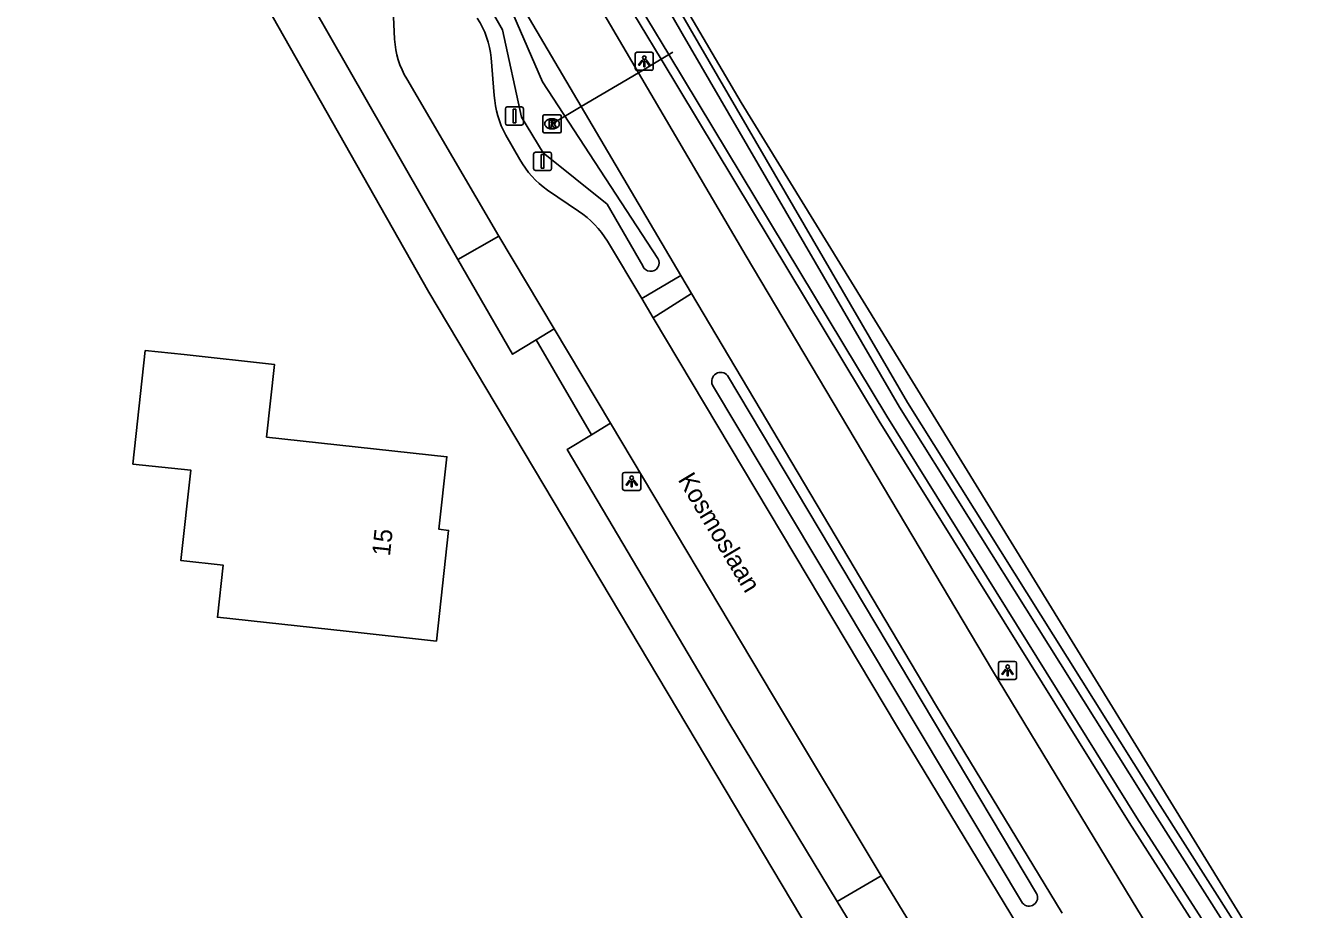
# Model space of a CAD drawing. Extents: x 162398 to 163643, y 386453 to 387397.
# Drawn here: x 163079.8 to 163149.8, y 386861.7 to 386910.4 of the extents above; entities that cross this region are included whole.
import ezdxf

# ---------------------------------------------------------------- set-up
doc = ezdxf.new("R2010")
doc.units = 0
for name, color, linetype in [('IMGEO_Afsluitpaal', 7, 'Continuous'), ('IMGEO_Berm_groen', 7, 'Continuous'), ('IMGEO_Duiker', 7, 'Continuous'), ('IMGEO_Fietspad_gesloten', 7, 'Continuous'), ('IMGEO_Fietspad_halfverhard', 7, 'Continuous'), ('IMGEO_Grasland_agrarisch', 7, 'Continuous'), ('IMGEO_Greppel_droge_sloot', 7, 'Continuous'), ('IMGEO_Hek', 7, 'Continuous'), ('IMGEO_Lichtpunt', 7, 'Continuous'), ('IMGEO_Openbare_ruimte_label', 7, 'Continuous'), ('IMGEO_Pand', 7, 'Continuous'), ('IMGEO_Pand_nummerreeks', 7, 'Continuous'), ('IMGEO_Parkeervlak_halfverhard', 7, 'Continuous'), ('IMGEO_Rijbaan_lokaal_gesloten', 7, 'Continuous'), ('IMGEO_Rijbaan_lokaal_open', 7, 'Continuous'), ('IMGEO_Rioolput', 7, 'Continuous'), ('IMGEO_Voetpad_open', 7, 'Continuous')]:
    doc.layers.add(name, color=color, linetype=linetype)

msp = doc.modelspace()

# ---------------------------------------------------------------- linework, layer by layer
at = {"layer": 'IMGEO_Afsluitpaal'}
for p, q in [((163106.225, 386905.008), (163106.225, 386905.808)), ((163106.225, 386905.808), (163106.225, 386905.008)), ((163106.325, 386905.908), (163107.115, 386905.908)), ((163107.115, 386905.908), (163106.325, 386905.908)), ((163107.215, 386905.808), (163107.215, 386905.008)), ((163107.215, 386905.008), (163107.215, 386905.808)), ((163107.115, 386904.908), (163106.325, 386904.908)), ((163106.325, 386904.908), (163107.115, 386904.908)), ((163107.777, 386902.512), (163107.777, 386903.312)), ((163107.777, 386903.312), (163107.777, 386902.512)), ((163107.877, 386903.412), (163108.667, 386903.412)), ((163108.667, 386903.412), (163107.877, 386903.412)), ((163108.767, 386903.312), (163108.767, 386902.512)), ((163108.767, 386902.512), (163108.767, 386903.312)), ((163108.667, 386902.412), (163107.877, 386902.412)), ((163107.877, 386902.412), (163108.667, 386902.412))]:
    msp.add_line(p, q, dxfattribs=at)
for points in [[(163106.645, 386905.783), (163106.795, 386905.783), (163106.795, 386905.033), (163106.645, 386905.033), (163106.645, 386905.783)], [(163108.197, 386903.287), (163108.347, 386903.287), (163108.347, 386902.537), (163108.197, 386902.537), (163108.197, 386903.287)]]:
    msp.add_lwpolyline(points, dxfattribs=at)
for centre, start, end in [((163106.325, 386905.808), 90, 180), ((163106.325, 386905.808), 90, 180), ((163107.115, 386905.808), 0, 90), ((163107.115, 386905.808), 360, 90), ((163106.325, 386905.008), 180, 270), ((163106.325, 386905.008), 180, 270), ((163107.115, 386905.008), 270, 0), ((163107.115, 386905.008), 270, 0), ((163107.877, 386903.312), 90, 180), ((163107.877, 386903.312), 90, 180), ((163108.667, 386903.312), 0, 90), ((163108.667, 386903.312), 360, 90), ((163107.877, 386902.512), 180, 270), ((163107.877, 386902.512), 180, 270), ((163108.667, 386902.512), 270, 0), ((163108.667, 386902.512), 270, 0)]:
    msp.add_arc(centre, 0.1, start, end, dxfattribs=at)
at = {"layer": 'IMGEO_Berm_groen'}
msp.add_lwpolyline([(163089.008, 386953.161), (163092.32, 386947.094), (163093.973, 386944.513), (163096.88, 386939.306), (163112.488, 386912.383), (163114.805, 386908.538), (163126.817, 386888.603), (163140.584, 386866.478), (163145.801, 386858.335), (163153.066, 386846.995), (163159.466, 386836.49), (163160.448, 386836.704), (163160.934, 386837.244), (163157.726, 386842.718)], dxfattribs=at)
at = {"layer": 'IMGEO_Duiker'}
msp.add_lwpolyline([(163108.792, 386904.978), (163110.406, 386905.934), (163113.552, 386907.796), (163114.805, 386908.538), (163115.453, 386908.922)], dxfattribs=at)
at = {"layer": 'IMGEO_Fietspad_gesloten'}
for points in [[(163155.065, 386838.871), (163143.895, 386857.051), (163141.068, 386861.652), (163133.047, 386874.854), (163119.49, 386897.68), (163113.552, 386907.796), (163109.912, 386913.996), (163103.715, 386924.646), (163091.713, 386945.359), (163090.045, 386948.352), (163089.035, 386950.226), (163088.644, 386950.931), (163088.198, 386951.737), (163087.753, 386952.543), (163085.197, 386957.174), (163082.017, 386962.946), (163079.946, 386966.717), (163076.252, 386973.982), (163072.387, 386981.888), (163065.679, 386996.007), (163062.245, 387003.85), (163058.321, 387013.033)], [(163094.886, 386932.55), (163100.492, 386922.911), (163106.699, 386912.218), (163110.406, 386905.934), (163115.894, 386896.629)], [(163115.894, 386896.629), (163116.481, 386895.637)], [(163116.481, 386895.637), (163129.911, 386872.986), (163136.893, 386861.494)]]:
    msp.add_lwpolyline(points, dxfattribs=at)
at = {"layer": 'IMGEO_Fietspad_halfverhard'}
for points in [[(163115.894, 386896.629), (163113.745, 386895.358)], [(163116.481, 386895.637), (163114.367, 386894.296)]]:
    msp.add_lwpolyline(points, dxfattribs=at)
at = {"layer": 'IMGEO_Grasland_agrarisch'}
msp.add_lwpolyline([(163082.411, 386970.924), (163083.129, 386969.417), (163091.34, 386954.37), (163094.029, 386949.441), (163096.403, 386944.93), (163098.137, 386941.992), (163116.399, 386910.212), (163128.365, 386889.63), (163142.301, 386867.412), (163154.565, 386848.11), (163157.583, 386842.961)], dxfattribs=at)
at = {"layer": 'IMGEO_Greppel_droge_sloot'}
for points in [[(163097.705, 386941.74), (163115.966, 386909.962), (163127.937, 386889.371), (163141.878, 386867.145), (163154.138, 386847.849), (163157.152, 386842.708), (163157.295, 386842.465)], [(163108.273, 386907.289), (163106.632, 386911.047), (163095.206, 386930.737)], [(163094.49, 386930.439), (163106.066, 386910.153), (163107.11, 386905.349), (163108.303, 386903.381), (163111.823, 386900.546), (163113.792, 386897.146)], [(163157.295, 386842.465), (163160.318, 386837.307), (163160.184, 386837.158), (163159.708, 386837.054), (163153.49, 386847.26), (163146.215, 386858.615), (163141.007, 386866.745), (163127.243, 386888.864), (163115.235, 386908.793), (163112.918, 386912.637)], [(163114.627, 386897.563), (163108.273, 386907.289)], [(163117.633, 386890.586), (163134.708, 386862.04)], [(163135.484, 386862.577), (163118.465, 386891.104)]]:
    msp.add_lwpolyline(points, dxfattribs=at)
for centre, radius, start, end in [((163114.227, 386897.32), 0.468, 201.78194, 31.29325), ((163118.084, 386890.789), 0.494, 39.57558, 204.23689), ((163135.068, 386862.35), 0.474, 220.73863, 28.62864)]:
    msp.add_arc(centre, radius, start, end, dxfattribs=at)
at = {"layer": 'IMGEO_Hek'}
for points in [[(163119.211, 386906.146), (163099.887, 386939.051), (163083.129, 386969.417), (163073.808, 386988.989), (163068.186, 387000), (163054.818, 387033.276)], [(163157.905, 386843.143), (163119.211, 386906.146)]]:
    msp.add_lwpolyline(points, dxfattribs=at)
at = {"layer": 'IMGEO_Lichtpunt'}
for p, q in [((163113.375, 386908.826), (163113.375, 386908.019)), ((163113.375, 386908.826), (163113.375, 386908.019)), ((163114.277, 386908.921), (163113.469, 386908.921)), ((163114.277, 386908.921), (163113.469, 386908.921)), ((163114.371, 386908.019), (163114.371, 386908.826)), ((163114.371, 386908.019), (163114.371, 386908.826)), ((163113.469, 386907.925), (163114.277, 386907.925)), ((163113.469, 386907.925), (163114.277, 386907.925)), ((163112.681, 386885.679), (163112.681, 386884.872)), ((163112.681, 386885.679), (163112.681, 386884.872)), ((163113.583, 386885.774), (163112.775, 386885.774)), ((163113.583, 386885.774), (163112.775, 386885.774)), ((163113.677, 386884.872), (163113.677, 386885.679)), ((163113.677, 386884.872), (163113.677, 386885.679)), ((163112.775, 386884.778), (163113.583, 386884.778)), ((163112.775, 386884.778), (163113.583, 386884.778)), ((163133.39, 386875.263), (163133.39, 386874.456)), ((163133.39, 386875.263), (163133.39, 386874.456)), ((163134.292, 386875.358), (163133.484, 386875.358)), ((163134.292, 386875.358), (163133.484, 386875.358)), ((163134.386, 386874.456), (163134.386, 386875.263)), ((163134.386, 386874.456), (163134.386, 386875.263)), ((163133.484, 386874.362), (163134.292, 386874.362)), ((163133.484, 386874.362), (163134.292, 386874.362))]:
    msp.add_line(p, q, dxfattribs=at)
for points in [[(163113.749, 386908.49), (163113.788, 386908.462), (163113.6, 386908.2), (163113.562, 386908.227), (163113.749, 386908.49)], [(163113.851, 386908.442), (163113.898, 386908.442), (163113.898, 386908.12), (163113.851, 386908.12), (163113.851, 386908.442)], [(163113.961, 386908.462), (163113.999, 386908.489), (163114.186, 386908.227), (163114.147, 386908.199), (163113.961, 386908.462)], [(163113.055, 386885.343), (163113.094, 386885.315), (163112.906, 386885.053), (163112.868, 386885.08), (163113.055, 386885.343)], [(163113.157, 386885.295), (163113.204, 386885.295), (163113.204, 386884.973), (163113.157, 386884.973), (163113.157, 386885.295)], [(163113.267, 386885.315), (163113.305, 386885.342), (163113.492, 386885.08), (163113.453, 386885.052), (163113.267, 386885.315)], [(163133.764, 386874.927), (163133.803, 386874.899), (163133.615, 386874.637), (163133.577, 386874.664), (163133.764, 386874.927)], [(163133.866, 386874.879), (163133.913, 386874.879), (163133.913, 386874.557), (163133.866, 386874.557), (163133.866, 386874.879)], [(163133.976, 386874.899), (163134.014, 386874.926), (163134.201, 386874.664), (163134.162, 386874.636), (163133.976, 386874.899)]]:
    msp.add_lwpolyline(points, dxfattribs=at)
for centre in [(163113.874, 386908.624), (163113.18, 386885.477), (163133.889, 386875.061)]:
    msp.add_circle(centre, 0.0994, dxfattribs=at)
for centre, start, end in [((163113.469, 386908.826), 90, 180), ((163113.469, 386908.826), 90, 180), ((163114.277, 386908.826), 0, 90), ((163114.277, 386908.826), 0, 90), ((163113.469, 386908.019), 180, 270), ((163113.469, 386908.019), 180, 270), ((163114.277, 386908.019), 270, 0), ((163114.277, 386908.019), 270, 360), ((163112.775, 386885.679), 90, 180), ((163112.775, 386885.679), 90, 180), ((163113.583, 386885.679), 0, 90), ((163113.583, 386885.679), 0, 90), ((163112.775, 386884.872), 180, 270), ((163112.775, 386884.872), 180, 270), ((163113.583, 386884.872), 270, 0), ((163113.583, 386884.872), 270, 360), ((163133.484, 386875.263), 90, 180), ((163133.484, 386875.263), 90, 180), ((163134.292, 386875.263), 0, 90), ((163134.292, 386875.263), 0, 90), ((163133.484, 386874.456), 180, 270), ((163133.484, 386874.456), 180, 270), ((163134.292, 386874.456), 270, 0), ((163134.292, 386874.456), 270, 360)]:
    msp.add_arc(centre, 0.0946, start, end, dxfattribs=at)
at = {"layer": 'IMGEO_Pand'}
msp.add_lwpolyline([(163086.385, 386892.497), (163088.532, 386892.262), (163093.502, 386891.719), (163093.065, 386887.719), (163102.997, 386886.634), (163102.56, 386882.638), (163103.092, 386882.58), (163102.425, 386876.476), (163097.455, 386877.019), (163090.36, 386877.794), (163090.674, 386880.664), (163088.352, 386880.918), (163088.895, 386885.886), (163085.701, 386886.234), (163086.385, 386892.497)], dxfattribs=at)
at = {"layer": 'IMGEO_Parkeervlak_halfverhard'}
for points in [[(163103.597, 386897.495), (163105.855, 386898.787)], [(163124.5, 386862.121), (163126.92, 386863.539)]]:
    msp.add_lwpolyline(points, dxfattribs=at)
at = {"layer": 'IMGEO_Rijbaan_lokaal_gesloten'}
for points in [[(163100.03, 386911.687), (163100.117, 386909.636)], [(163105.611, 386906.545), (163105.438, 386908.608)], [(163100.8, 386907.449), (163105.855, 386898.787)], [(163107.019, 386903.009), (163106.246, 386904.35)], [(163110.255, 386900.168), (163108.535, 386901.325)], [(163105.855, 386898.787), (163108.904, 386893.677)], [(163113.745, 386895.358), (163111.839, 386898.512)], [(163114.367, 386894.296), (163113.745, 386895.358)], [(163134.797, 386860.218), (163127.83, 386871.73), (163114.367, 386894.296)], [(163108.904, 386893.677), (163112.007, 386888.479)], [(163112.007, 386888.479), (163120.994, 386873.425), (163126.92, 386863.539)], [(163126.92, 386863.539), (163130.045, 386858.445)]]:
    msp.add_lwpolyline(points, dxfattribs=at)
for centre, radius, start, end in [((163100.627, 386908.154), 4.832, 5.39554, 33.19154), ((163104.77, 386909.889), 4.66, 183.11311, 211.57406), ((163110.677, 386906.821), 5.073, 183.12072, 209.14895), ((163111.657, 386905.66), 5.342, 209.75077, 234.23869), ((163107.412, 386895.863), 5.159, 30.89421, 56.55973)]:
    msp.add_arc(centre, radius, start, end, dxfattribs=at)
at = {"layer": 'IMGEO_Rijbaan_lokaal_open'}
for points in [[(163108.904, 386893.677), (163107.915, 386893.07)], [(163110.973, 386887.848), (163107.915, 386893.07)], [(163110.973, 386887.848), (163112.007, 386888.479)]]:
    msp.add_lwpolyline(points, dxfattribs=at)
at = {"layer": 'IMGEO_Rioolput'}
for p, q in [((163108.291, 386904.552), (163108.291, 386905.404)), ((163108.366, 386905.478), (163109.218, 386905.478)), ((163108.779, 386905.258), (163108.804, 386905.258)), ((163109.292, 386905.404), (163109.292, 386904.552)), ((163108.802, 386904.698), (163108.777, 386904.698)), ((163109.218, 386904.478), (163108.366, 386904.478))]:
    msp.add_line(p, q, dxfattribs=at)
for points in [[(163108.291, 386904.552), (163108.291, 386905.404)], [(163108.366, 386905.478), (163109.218, 386905.478)], [(163109.292, 386905.404), (163109.292, 386904.552)], [(163108.88, 386905.176), (163108.628, 386905.178), (163108.628, 386904.778)], [(163108.628, 386904.778), (163108.752, 386904.778), (163108.752, 386904.94), (163108.763, 386904.94)], [(163108.806, 386905.097), (163108.752, 386905.097), (163108.752, 386905.016)], [(163108.752, 386905.016), (163108.804, 386905.016)], [(163108.81, 386904.911), (163108.881, 386904.778), (163109.021, 386904.778), (163108.956, 386904.904)], [(163109.218, 386904.478), (163108.366, 386904.478)]]:
    msp.add_lwpolyline(points, dxfattribs=at)
for centre, radius, start, end in [((163108.368, 386905.402), 0.0765, 91.55205, 178.44795), ((163108.368, 386905.402), 0.0765, 91.55205, 178.44795), ((163109.216, 386905.402), 0.0765, 1.55205, 88.44795), ((163109.216, 386905.402), 0.0765, 1.55205, 88.44795), ((163108.368, 386904.554), 0.0765, 181.55205, 268.44795), ((163108.368, 386904.554), 0.0765, 181.55205, 268.44795), ((163108.762, 386904.887), 0.0533, 26.02933, 88.69889), ((163108.788, 386905.205), 0.19, 274.7715, 282.96867), ((163108.812, 386905.001), 0.0964, 77.00612, 93.18647), ((163108.826, 386905.058), 0.0378, 276.66336, 79.67722), ((163108.879, 386905.066), 0.109, 350.36119, 89.41601), ((163108.877, 386905.066), 0.112, 277.58423, 350.98172), ((163108.861, 386904.851), 0.108, 29.51342, 73.79051), ((163109.216, 386904.554), 0.0765, 271.55205, 358.44795), ((163109.216, 386904.554), 0.0765, 271.55205, 358.44795)]:
    msp.add_arc(centre, radius, start, end, dxfattribs=at)
for centre, major_axis, ratio, start_param, end_param in [((163108.778, 386904.978), (-0.387, 0.002), 0.722429, 4.712389, 7.853982), ((163108.803, 386904.978), (-0.39, 0.002), 0.717154, 1.570796, 4.712389)]:
    msp.add_ellipse(centre, major_axis=major_axis, ratio=ratio, start_param=start_param, end_param=end_param, dxfattribs=at)
at = {"layer": 'IMGEO_Voetpad_open'}
for points in [[(163143.068, 386827.803), (163123.585, 386859.49), (163102.006, 386895.698), (163079.761, 386934.958), (163074.122, 386945.175), (163067.344, 386957.823), (163057.319, 386977.598), (163053.248, 386986.028), (163046.866, 387000), (163042.57, 387009.785), (163041.387, 387012.856), (163030.729, 387041.536), (163024.497, 387061.137), (163016.462, 387091.359)], [(163103.597, 386897.495), (163094.586, 386913.257), (163089.68, 386921.904), (163090.714, 386922.504)], [(163107.915, 386893.07), (163106.622, 386892.28), (163103.597, 386897.495)], [(163124.5, 386862.121), (163118.528, 386872), (163109.622, 386887.031), (163110.973, 386887.848)], [(163129.05, 386857.843), (163127.647, 386856.97), (163124.5, 386862.121)]]:
    msp.add_lwpolyline(points, dxfattribs=at)

# ---------------------------------------------------------------- texts
at = {"layer": 'IMGEO_Openbare_ruimte_label'}
msp.add_text('Kosmoslaan', height=1, rotation=300.79671, dxfattribs=at).set_placement((163115.7, 386885.378))
at = {"layer": 'IMGEO_Pand_nummerreeks'}
msp.add_text('15', height=1, rotation=83.75897, dxfattribs=at).set_placement((163099.86, 386881.127))

doc.saveas('drawing.dxf')
